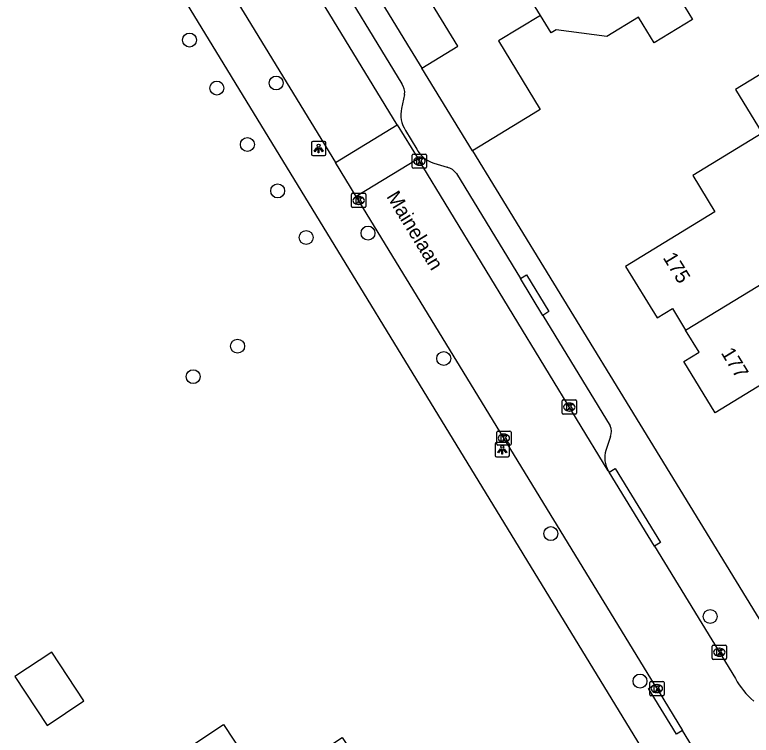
# Model space of a CAD drawing. Extents: x 157767 to 159171, y 387842 to 389425.
# Drawn here: x 158310.8 to 158362.4, y 388551 to 388601.5 of the extents above; entities that cross this region are included whole.
import ezdxf

# ---------------------------------------------------------------- set-up
doc = ezdxf.new("R2010")
doc.units = 0
for name, color, linetype in [('IMGEO_Boom', 7, 'Continuous'), ('IMGEO_Kolk', 7, 'Continuous'), ('IMGEO_Lichtpunt', 7, 'Continuous'), ('IMGEO_Muur', 7, 'Continuous'), ('IMGEO_Openbare_ruimte_label', 7, 'Continuous'), ('IMGEO_Pand', 7, 'Continuous'), ('IMGEO_Pand_nummerreeks', 7, 'Continuous'), ('IMGEO_Rijbaan_lokaal_open', 7, 'Continuous'), ('IMGEO_Voetpad_open', 7, 'Continuous')]:
    doc.layers.add(name, color=color, linetype=linetype)

msp = doc.modelspace()

# ---------------------------------------------------------------- linework, layer by layer
at = {"layer": 'IMGEO_Boom'}
for centre in [(158323.088, 388599.706), (158329.153, 388596.693), (158325.002, 388596.339), (158327.14, 388592.383), (158329.262, 388589.129), (158335.592, 388586.173), (158331.26, 388585.867), (158326.454, 388578.246), (158340.895, 388577.385), (158323.341, 388576.109), (158348.403, 388565.105), (158359.562, 388559.295), (158354.646, 388554.769)]:
    msp.add_circle(centre, 0.489, dxfattribs=at)
at = {"layer": 'IMGEO_Kolk'}
for p, q in [((158338.77, 388591.714), (158339.622, 388591.714)), ((158338.695, 388590.788), (158338.695, 388591.64)), ((158339.183, 388591.494), (158339.208, 388591.494)), ((158339.696, 388591.64), (158339.696, 388590.788)), ((158339.622, 388590.714), (158338.77, 388590.714)), ((158339.206, 388590.934), (158339.181, 388590.934)), ((158334.434, 388588.035), (158334.434, 388588.887)), ((158334.509, 388588.961), (158335.361, 388588.961)), ((158334.922, 388588.741), (158334.947, 388588.741)), ((158335.435, 388588.887), (158335.435, 388588.035)), ((158334.945, 388588.181), (158334.92, 388588.181)), ((158335.361, 388587.961), (158334.509, 388587.961)), ((158349.194, 388573.554), (158349.194, 388574.406)), ((158349.269, 388574.48), (158350.121, 388574.48)), ((158349.682, 388574.26), (158349.707, 388574.26)), ((158350.195, 388574.406), (158350.195, 388573.554)), ((158349.705, 388573.7), (158349.68, 388573.7)), ((158350.121, 388573.48), (158349.269, 388573.48)), ((158344.609, 388571.371), (158344.609, 388572.223)), ((158344.684, 388572.297), (158345.536, 388572.297)), ((158345.097, 388572.077), (158345.122, 388572.077)), ((158345.61, 388572.223), (158345.61, 388571.371)), ((158345.536, 388571.297), (158344.684, 388571.297)), ((158345.12, 388571.517), (158345.095, 388571.517)), ((158359.702, 388556.366), (158359.702, 388557.218)), ((158359.777, 388557.292), (158360.629, 388557.292)), ((158360.703, 388557.218), (158360.703, 388556.366)), ((158360.19, 388557.072), (158360.215, 388557.072)), ((158360.629, 388556.292), (158359.777, 388556.292)), ((158360.213, 388556.512), (158360.188, 388556.512)), ((158355.327, 388553.817), (158355.327, 388554.669)), ((158355.402, 388554.743), (158356.254, 388554.743)), ((158356.328, 388554.669), (158356.328, 388553.817)), ((158355.815, 388554.523), (158355.84, 388554.523)), ((158356.254, 388553.743), (158355.402, 388553.743)), ((158355.838, 388553.963), (158355.813, 388553.963))]:
    msp.add_line(p, q, dxfattribs=at)
for points in [[(158338.77, 388591.714), (158339.622, 388591.714)], [(158338.695, 388590.788), (158338.695, 388591.64)], [(158339.016, 388591.414), (158339.139, 388591.414), (158339.139, 388591.263), (158339.269, 388591.414), (158339.433, 388591.414), (158339.287, 388591.263), (158339.44, 388591.014), (158339.288, 388591.014), (158339.203, 388591.178), (158339.139, 388591.111), (158339.139, 388591.014), (158339.016, 388591.014), (158339.016, 388591.414)], [(158339.696, 388591.64), (158339.696, 388590.788)], [(158339.622, 388590.714), (158338.77, 388590.714)], [(158334.434, 388588.035), (158334.434, 388588.887)], [(158334.509, 388588.961), (158335.361, 388588.961)], [(158334.755, 388588.661), (158334.878, 388588.661), (158334.878, 388588.51), (158335.008, 388588.661), (158335.172, 388588.661), (158335.026, 388588.51), (158335.179, 388588.261), (158335.027, 388588.261), (158334.942, 388588.425), (158334.878, 388588.358), (158334.878, 388588.261), (158334.755, 388588.261), (158334.755, 388588.661)], [(158335.435, 388588.887), (158335.435, 388588.035)], [(158335.361, 388587.961), (158334.509, 388587.961)], [(158349.194, 388573.554), (158349.194, 388574.406)], [(158349.269, 388574.48), (158350.121, 388574.48)], [(158349.515, 388574.18), (158349.638, 388574.18), (158349.638, 388574.029), (158349.768, 388574.18), (158349.932, 388574.18), (158349.786, 388574.029), (158349.939, 388573.78), (158349.787, 388573.78), (158349.702, 388573.944), (158349.638, 388573.877), (158349.638, 388573.78), (158349.515, 388573.78), (158349.515, 388574.18)], [(158350.195, 388574.406), (158350.195, 388573.554)], [(158350.121, 388573.48), (158349.269, 388573.48)], [(158344.609, 388571.371), (158344.609, 388572.223)], [(158344.684, 388572.297), (158345.536, 388572.297)], [(158345.61, 388572.223), (158345.61, 388571.371)], [(158344.93, 388571.997), (158345.053, 388571.997), (158345.053, 388571.846), (158345.183, 388571.997), (158345.347, 388571.997), (158345.201, 388571.846), (158345.354, 388571.597), (158345.202, 388571.597), (158345.117, 388571.761), (158345.053, 388571.694), (158345.053, 388571.597), (158344.93, 388571.597), (158344.93, 388571.997)], [(158345.536, 388571.297), (158344.684, 388571.297)], [(158359.702, 388556.366), (158359.702, 388557.218)], [(158359.777, 388557.292), (158360.629, 388557.292)], [(158360.703, 388557.218), (158360.703, 388556.366)], [(158360.023, 388556.992), (158360.146, 388556.992), (158360.146, 388556.841), (158360.276, 388556.992), (158360.44, 388556.992), (158360.294, 388556.841), (158360.447, 388556.592), (158360.295, 388556.592), (158360.21, 388556.756), (158360.146, 388556.689), (158360.146, 388556.592), (158360.023, 388556.592), (158360.023, 388556.992)], [(158360.629, 388556.292), (158359.777, 388556.292)], [(158355.327, 388553.817), (158355.327, 388554.669)], [(158355.402, 388554.743), (158356.254, 388554.743)], [(158356.328, 388554.669), (158356.328, 388553.817)], [(158355.648, 388554.443), (158355.771, 388554.443), (158355.771, 388554.292), (158355.901, 388554.443), (158356.065, 388554.443), (158355.919, 388554.292), (158356.072, 388554.043), (158355.92, 388554.043), (158355.835, 388554.207), (158355.771, 388554.14), (158355.771, 388554.043), (158355.648, 388554.043), (158355.648, 388554.443)], [(158356.254, 388553.743), (158355.402, 388553.743)]]:
    msp.add_lwpolyline(points, dxfattribs=at)
for centre, start, end in [((158338.772, 388591.638), 91.552, 178.448), ((158338.772, 388591.638), 91.552, 178.448), ((158339.62, 388591.638), 1.552, 88.448), ((158339.62, 388591.638), 1.552, 88.448), ((158338.772, 388590.79), 181.552, 268.448), ((158338.772, 388590.79), 181.552, 268.448), ((158339.62, 388590.79), 271.552, 358.448), ((158339.62, 388590.79), 271.552, 358.448), ((158334.511, 388588.885), 91.552, 178.448), ((158334.511, 388588.885), 91.552, 178.448), ((158335.359, 388588.885), 1.552, 88.448), ((158335.359, 388588.885), 1.552, 88.448), ((158334.511, 388588.037), 181.552, 268.448), ((158334.511, 388588.037), 181.552, 268.448), ((158335.359, 388588.037), 271.552, 358.448), ((158335.359, 388588.037), 271.552, 358.448), ((158349.271, 388574.404), 91.552, 178.448), ((158349.271, 388574.404), 91.552, 178.448), ((158350.119, 388574.404), 1.552, 88.448), ((158350.119, 388574.404), 1.552, 88.448), ((158349.271, 388573.556), 181.552, 268.448), ((158349.271, 388573.556), 181.552, 268.448), ((158350.119, 388573.556), 271.552, 358.448), ((158350.119, 388573.556), 271.552, 358.448), ((158344.686, 388572.221), 91.552, 178.448), ((158344.686, 388572.221), 91.552, 178.448), ((158345.534, 388572.221), 1.552, 88.448), ((158345.534, 388572.221), 1.552, 88.448), ((158344.686, 388571.373), 181.552, 268.448), ((158344.686, 388571.373), 181.552, 268.448), ((158345.534, 388571.373), 271.552, 358.448), ((158345.534, 388571.373), 271.552, 358.448), ((158359.779, 388557.216), 91.552, 178.448), ((158359.779, 388557.216), 91.552, 178.448), ((158360.627, 388557.216), 1.552, 88.448), ((158360.627, 388557.216), 1.552, 88.448), ((158359.779, 388556.368), 181.552, 268.448), ((158359.779, 388556.368), 181.552, 268.448), ((158360.627, 388556.368), 271.552, 358.448), ((158360.627, 388556.368), 271.552, 358.448), ((158355.404, 388554.667), 91.552, 178.448), ((158355.404, 388554.667), 91.552, 178.448), ((158356.252, 388554.667), 1.552, 88.448), ((158356.252, 388554.667), 1.552, 88.448), ((158355.404, 388553.819), 181.552, 268.448), ((158355.404, 388553.819), 181.552, 268.448), ((158356.252, 388553.819), 271.552, 358.448), ((158356.252, 388553.819), 271.552, 358.448)]:
    msp.add_arc(centre, 0.0765, start, end, dxfattribs=at)
for centre, major_axis, ratio, start_param, end_param in [((158339.182, 388591.214), (-0.387, 0.002), 0.722429, 4.712389, 7.853982), ((158339.207, 388591.214), (-0.39, 0.002), 0.717154, 1.570796, 4.712389), ((158334.921, 388588.461), (-0.387, 0.002), 0.722429, 4.712389, 7.853982), ((158334.946, 388588.461), (-0.39, 0.002), 0.717154, 1.570796, 4.712389), ((158349.681, 388573.98), (-0.387, 0.002), 0.722429, 4.712389, 7.853982), ((158349.706, 388573.98), (-0.39, 0.002), 0.717154, 1.570796, 4.712389), ((158345.096, 388571.797), (-0.387, 0.002), 0.722429, 4.712389, 7.853982), ((158345.121, 388571.797), (-0.39, 0.002), 0.717154, 1.570796, 4.712389), ((158360.189, 388556.792), (-0.387, 0.002), 0.722429, 4.712389, 7.853982), ((158360.214, 388556.792), (-0.39, 0.002), 0.717154, 1.570796, 4.712389), ((158355.814, 388554.243), (-0.387, 0.002), 0.722429, 4.712389, 7.853982), ((158355.839, 388554.243), (-0.39, 0.002), 0.717154, 1.570796, 4.712389)]:
    msp.add_ellipse(centre, major_axis=major_axis, ratio=ratio, start_param=start_param, end_param=end_param, dxfattribs=at)
at = {"layer": 'IMGEO_Lichtpunt'}
for p, q in [((158331.633, 388592.503), (158331.633, 388591.696)), ((158331.633, 388592.503), (158331.633, 388591.696)), ((158332.535, 388592.598), (158331.727, 388592.598)), ((158332.535, 388592.598), (158331.727, 388592.598)), ((158332.629, 388591.696), (158332.629, 388592.503)), ((158332.629, 388591.696), (158332.629, 388592.503)), ((158331.727, 388591.602), (158332.535, 388591.602)), ((158331.727, 388591.602), (158332.535, 388591.602)), ((158344.498, 388571.387), (158344.498, 388570.58)), ((158344.498, 388571.387), (158344.498, 388570.58)), ((158345.4, 388571.482), (158344.592, 388571.482)), ((158345.4, 388571.482), (158344.592, 388571.482)), ((158345.494, 388570.58), (158345.494, 388571.387)), ((158345.494, 388570.58), (158345.494, 388571.387)), ((158344.592, 388570.486), (158345.4, 388570.486)), ((158344.592, 388570.486), (158345.4, 388570.486))]:
    msp.add_line(p, q, dxfattribs=at)
for points in [[(158332.007, 388592.167), (158332.046, 388592.139), (158331.858, 388591.877), (158331.82, 388591.904), (158332.007, 388592.167)], [(158332.109, 388592.119), (158332.156, 388592.119), (158332.156, 388591.797), (158332.109, 388591.797), (158332.109, 388592.119)], [(158332.219, 388592.139), (158332.257, 388592.166), (158332.444, 388591.904), (158332.405, 388591.876), (158332.219, 388592.139)], [(158344.872, 388571.051), (158344.911, 388571.023), (158344.723, 388570.761), (158344.685, 388570.788), (158344.872, 388571.051)], [(158345.084, 388571.023), (158345.122, 388571.05), (158345.309, 388570.788), (158345.27, 388570.76), (158345.084, 388571.023)], [(158344.974, 388571.003), (158345.021, 388571.003), (158345.021, 388570.681), (158344.974, 388570.681), (158344.974, 388571.003)]]:
    msp.add_lwpolyline(points, dxfattribs=at)
for centre in [(158332.132, 388592.301), (158344.997, 388571.185)]:
    msp.add_circle(centre, 0.0994, dxfattribs=at)
for centre, start, end in [((158331.727, 388592.503), 90, 180), ((158331.727, 388592.503), 90, 180), ((158332.535, 388592.503), 0, 90), ((158332.535, 388592.503), 0, 90), ((158331.727, 388591.696), 180, 270), ((158331.727, 388591.696), 180, 270), ((158332.535, 388591.696), 270, 0), ((158332.535, 388591.696), 270, 360), ((158344.592, 388571.387), 90, 180), ((158344.592, 388571.387), 90, 180), ((158345.4, 388571.387), 0, 90), ((158345.4, 388571.387), 0, 90), ((158344.592, 388570.58), 180, 270), ((158344.592, 388570.58), 180, 270), ((158345.4, 388570.58), 270, 0), ((158345.4, 388570.58), 270, 360)]:
    msp.add_arc(centre, 0.0946, start, end, dxfattribs=at)
at = {"layer": 'IMGEO_Muur'}
msp.add_lwpolyline([(158342.902, 388591.935), (158347.878, 388583.804)], dxfattribs=at)
at = {"layer": 'IMGEO_Pand'}
for points in [[(158339.359, 388597.743), (158341.875, 388599.277), (158340.298, 388601.862), (158338.033, 388605.575), (158343.201, 388608.727)], [(158347.668, 388601.437), (158343.201, 388608.727)], [(158357.546, 388602.414), (158358.315, 388601.153), (158355.633, 388599.518), (158354.864, 388600.779), (158354.541, 388601.309), (158352.321, 388599.956), (158348.78, 388600.43), (158348.417, 388600.208), (158347.668, 388601.437)], [(158347.668, 388601.437), (158344.729, 388599.644), (158347.66, 388594.837), (158347.171, 388594.539), (158342.902, 388591.935)], [(158342.902, 388591.935), (158339.359, 388597.743)], [(158364.134, 388593.755), (158365.758, 388594.746), (158363.9, 388597.792), (158361.339, 388596.23), (158363.198, 388593.182)], [(158363.198, 388593.182), (158358.343, 388590.21), (158359.898, 388587.669), (158353.639, 388583.838), (158355.842, 388580.237), (158356.914, 388580.893), (158357.843, 388579.375)], [(158357.843, 388579.375), (158365.161, 388583.838)], [(158369.556, 388575.987), (158368.005, 388578.521), (158359.911, 388573.567), (158357.711, 388577.161), (158358.793, 388577.823), (158357.843, 388579.375)], [(158310.843, 388555.081), (158313.104, 388551.665), (158315.695, 388553.38), (158313.433, 388556.796), (158310.843, 388555.081)], [(158316.531, 388545.801), (158325.467, 388551.716), (158328.413, 388547.265), (158333.775, 388550.814), (158338.356, 388543.893), (158325.219, 388535.198)]]:
    msp.add_lwpolyline(points, dxfattribs=at)
at = {"layer": 'IMGEO_Rijbaan_lokaal_open'}
for points in [[(158317.061, 388617.739), (158333.31, 388591.125)], [(158337.642, 388593.764), (158329.562, 388607.027)], [(158333.31, 388591.125), (158337.642, 388593.764)], [(158337.642, 388593.764), (158339.098, 388591.373)], [(158339.098, 388591.373), (158334.769, 388588.736)], [(158352.422, 388569.502), (158339.098, 388591.373)], [(158334.769, 388588.736), (158333.31, 388591.125)], [(158355.662, 388554.518), (158334.769, 388588.736)], [(158352.422, 388569.502), (158352.476, 388569.413)], [(158355.652, 388564.224), (158352.476, 388569.413)], [(158355.652, 388564.224), (158361.334, 388554.942)], [(158355.662, 388554.518), (158357.621, 388551.309)], [(158361.192, 388545.459), (158357.621, 388551.309)]]:
    msp.add_lwpolyline(points, dxfattribs=at)
msp.add_arc((158366.527, 388557.848), 5.951, 209.231, 228.8222, dxfattribs=at)
at = {"layer": 'IMGEO_Voetpad_open'}
for points in [[(158356.803, 388546.751), (158315.676, 388614.12)], [(158333.283, 388607.687), (158338.547, 388599.071), (158339.359, 388597.743)], [(158332.525, 388605.573), (158337.952, 388596.633)], [(158338.154, 388595.888), (158337.939, 388594.908)], [(158338.217, 388593.367), (158339.013, 388592.056)], [(158342.902, 388591.935), (158347.878, 388583.804), (158364.182, 388557.163)], [(158340.2, 388591.079), (158341.143, 388590.784)], [(158341.78, 388590.345), (158346.272, 388582.978)], [(158346.272, 388582.978), (158346.698, 388583.238), (158348.266, 388580.666), (158347.84, 388580.406)], [(158347.84, 388580.406), (158346.272, 388582.978)], [(158347.84, 388580.406), (158352.558, 388572.668)], [(158352.572, 388571.907), (158352.261, 388570.943)], [(158352.476, 388569.413), (158352.902, 388569.674), (158356.078, 388564.485), (158355.652, 388564.224)], [(158357.621, 388551.309), (158357.195, 388551.049), (158355.236, 388554.258), (158355.662, 388554.518)]]:
    msp.add_lwpolyline(points, dxfattribs=at)
for centre, radius, start, end in [((158337.215, 388596.033), 0.951, 351.2167, 39.1242), ((158339.866, 388594.46), 1.978, 166.9112, 213.5414), ((158340.781, 388592.995), 2.002, 207.9633, 253.1223), ((158340.915, 388589.771), 1.038, 33.55, 77.3032), ((158351.596, 388572.27), 1.042, 339.6228, 22.4851), ((158354.003, 388570.408), 1.822, 162.9341, 209.8162)]:
    msp.add_arc(centre, radius, start, end, dxfattribs=at)

# ---------------------------------------------------------------- texts
at = {"layer": 'IMGEO_Openbare_ruimte_label'}
msp.add_text('Mainelaan', height=1, rotation=301.3861, dxfattribs=at).set_placement((158336.852, 388588.74))
at = {"layer": 'IMGEO_Pand_nummerreeks'}
for s, rotation, p in [('175', 301.4552, (158356.219, 388584.45)), ('177', 301.4721, (158360.288, 388577.777))]:
    msp.add_text(s, height=1, rotation=rotation, dxfattribs=at).set_placement(p)

doc.saveas('drawing.dxf')
